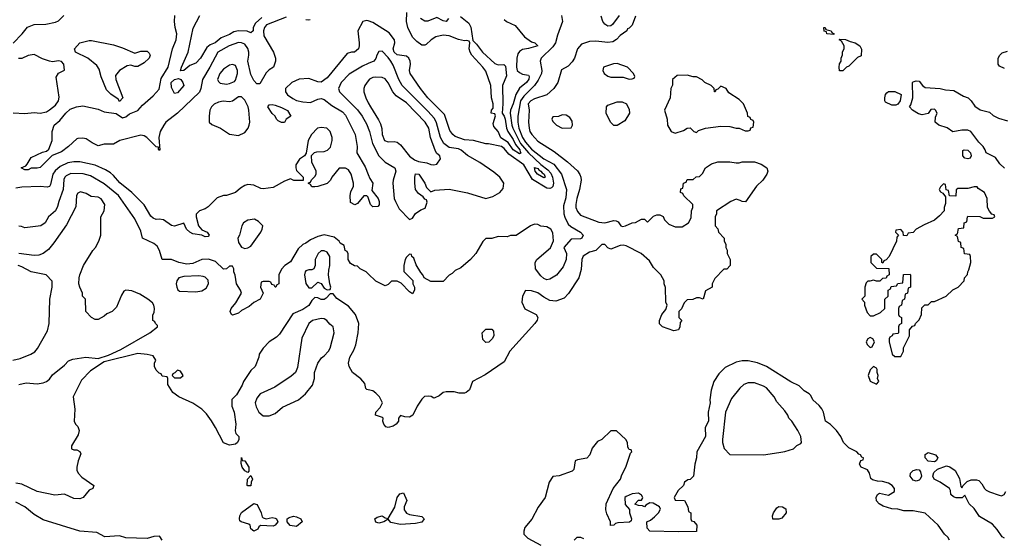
# Model space of a CAD drawing. Header units: inches. Extents: x 2348341 to 2479810, y 460419 to 613669.
# Tile 435 of 656: x 2407715 to 2414168, y 534163 to 537562. Entities that reach past the tile are written whole.
import ezdxf

# ---------------------------------------------------------------- set-up
doc = ezdxf.new("R2010")
doc.units = ezdxf.units.IN
doc.header["$MEASUREMENT"] = 0
doc.layers.add('C4503', color=7, linetype='Continuous')
doc.layers.add('C4513', color=7, linetype='Continuous')

msp = doc.modelspace()

# ---------------------------------------------------------------- linework, layer by layer
at = {"layer": 'C4503', "color": 2}
for points, elevation in [([(2407672, 537408), (2407731.1, 537468.9), (2407766.8, 537513.2), (2407810, 537530.3), (2407886.6, 537533.4), (2407950, 537544.9), (2407970, 537554.8), (2408005.2, 537590)], 66), ([(2409462.3, 537577.7), (2409332.7, 537527.3), (2409319.5, 537510), (2409312.4, 537490), (2409315.6, 537455.6), (2409378.8, 537350), (2409391.3, 537310), (2409391.3, 537290), (2409378, 537250), (2409350, 537234), (2409330, 537214), (2409290, 537142), (2409270, 537142), (2409250, 537164), (2409230, 537202), (2409209.7, 537289.7), (2409218, 537330), (2409217.6, 537350), (2409210, 537373.2), (2409190, 537400.9), (2409170, 537409.5), (2409150, 537411.8), (2409089, 537391), (2409014.8, 537350), (2408961.6, 537250), (2408912.7, 537170), (2408902, 537110), (2408893.3, 537086.7), (2408750, 536949.3), (2408674, 536890), (2408659.1, 536870), (2408636.3, 536830), (2408626.8, 536790), (2408634, 536706), (2408630, 536706), (2408626, 536714), (2408626, 536726), (2408610, 536728), (2408549.6, 536789.6), (2408530, 536800.9), (2408510, 536804.5), (2408372, 536770), (2408330, 536746.6), (2408270, 536745.2), (2408230, 536735.3), (2408190, 536754), (2408150, 536781.2), (2408130, 536785.2), (2408096.9, 536783.1), (2408090, 536782), (2408036, 536730), (2407990, 536696), (2407927.3, 536672.7), (2407850, 536593.2), (2407830, 536588.7), (2407791.1, 536588.9), (2407770, 536578), (2407750, 536578), (2407726, 536590), (2407755.3, 536604.7), (2407765.2, 536614.8), (2407790, 536658.8), (2407865.4, 536694.6), (2407890, 536701), (2407906, 536714), (2407929, 536770), (2407929, 536830), (2407941.2, 536870), (2407978, 536902), (2408018, 536950), (2408045.4, 536974.6), (2408088.1, 536991.9), (2408130, 536998.4), (2408230, 536976.4), (2408270, 536958), (2408347.9, 536947.9), (2408390, 536918), (2408410, 536924.7), (2408435.6, 536944.4), (2408490, 536966.8), (2408519.1, 537000.9), (2408590, 537063), (2408630, 537107.3), (2408643.1, 537176.9), (2408689.4, 537250), (2408716.2, 537370), (2408740.7, 537430), (2408745.1, 537470), (2408734.5, 537510), (2408729.5, 537550.5), (2408732.7, 537590)], 62), ([(2409303, 537577), (2409261.4, 537538.6), (2409246, 537510), (2409244.7, 537490), (2409230, 537475.3), (2409206.8, 537486.8), (2409150, 537489.6), (2409118, 537482), (2409090, 537464.5), (2409036.2, 537443.8), (2408995.5, 537410), (2408963.7, 537396.3), (2408941.1, 537378.9), (2408900.7, 537310), (2408870, 537277.2), (2408830, 537262), (2408790, 537228), (2408770, 537226), (2408775.3, 537250), (2408819, 537350), (2408852.9, 537507.1), (2408895.3, 537590)], 58), ([(2410000, 537553.9), (2409990, 537557.2), (2409964.7, 537550), (2409932, 537490), (2409941, 537410), (2409941, 537390), (2409934.8, 537370), (2409910, 537349.2), (2409890, 537349), (2409860.7, 537339.3), (2409730, 537181.2), (2409690, 537153.2), (2409670, 537154), (2409610, 537176), (2409546.9, 537173.1), (2409498.8, 537150), (2409458, 537110), (2409458, 537090), (2409471, 537070), (2409504.7, 537044.7), (2409530, 537033.4), (2409570, 537024), (2409620.2, 537019.8), (2409670, 537041), (2409690, 537044.7), (2409710, 537038), (2409759.9, 536999.9), (2409830, 536959.1), (2409850, 536937.3), (2409913, 536810), (2409926.8, 536730), (2409924.7, 536690), (2409978.5, 536598.5), (2410000, 536546.3)], 66), ([(2409618, 537562), (2409610, 537558), (2409590, 537562)], 62), ([(2407671.6, 536951.6), (2407748, 536948), (2407810, 536952.7), (2407850, 536950.4), (2407890, 536958), (2407910, 536970.5), (2407950, 537002), (2407969.5, 537030), (2407973.6, 537053.6), (2407954.6, 537185.4), (2407969.3, 537210.7), (2408008, 537232), (2408004, 537270), (2407990, 537288.7), (2407970, 537291.8), (2407930, 537285.2), (2407910, 537289.2), (2407864.7, 537304.7), (2407810, 537333.2), (2407770, 537327.3), (2407730, 537307.6), (2407707.6, 537307.6)], 66), ([(2410000, 537273.8), (2409962.9, 537257.1), (2409874.3, 537205.7), (2409823, 537150), (2409804, 537110), (2409810.8, 537090), (2409930, 536970.7), (2409960.5, 536930), (2409990, 536876), (2410000, 536850.8)], 70), ([(2410000, 537160.6), (2409978, 537130), (2409971.3, 537110), (2409971, 537090), (2409982.8, 537050), (2410000, 537016.3)], 74), ([(2410000, 536396), (2409999, 536399), (2409990, 536408), (2409970, 536408), (2409930, 536358), (2409911.6, 536348.4), (2409884, 536364), (2409881.2, 536410), (2409886.3, 536433.7), (2409904, 536470), (2409904, 536490), (2409888.7, 536550), (2409870, 536578), (2409850, 536588), (2409810, 536588), (2409762, 536530), (2409752, 536510), (2409730, 536488.7), (2409670, 536468), (2409650, 536466), (2409630, 536466), (2409622, 536482), (2409607.3, 536487.3), (2409607.3, 536492.7), (2409622, 536498), (2409627.3, 536512.7), (2409650, 536534), (2409658, 536550), (2409658, 536570), (2409628.9, 536628.9), (2409627.3, 536672.7), (2409648, 536692), (2409663.1, 536696.9), (2409710, 536698), (2409733.6, 536706.4), (2409752.9, 536727.1), (2409764, 536770), (2409764, 536790), (2409749, 536830), (2409728, 536850), (2409690, 536856), (2409668.1, 536851.9), (2409626.8, 536810), (2409606, 536770), (2409592.7, 536687.3), (2409582, 536670), (2409550, 536648), (2409526, 536610), (2409524.7, 536590), (2409530, 536574), (2409574, 536530), (2409572.7, 536507.3), (2409512.7, 536507.3), (2409490, 536518), (2409450, 536504), (2409376.8, 536463.2), (2409310, 536454), (2409295.3, 536455.3), (2409250, 536478), (2409210, 536482), (2409190, 536475.3), (2409162.8, 536457.2), (2409130, 536428.7), (2409070.9, 536409.1), (2409050, 536408.7), (2409010, 536395.3), (2408950, 536335.3), (2408930, 536322), (2408894, 536310), (2408872.7, 536287.3), (2408872, 536270), (2408887.3, 536210), (2408910, 536184.7), (2408944.7, 536170), (2408958, 536150), (2408950, 536142), (2408930, 536139), (2408910, 536149.3), (2408850, 536159.3), (2408830, 536169.3), (2408809.4, 536190), (2408790, 536228.7), (2408730, 536209.3), (2408710, 536213.2), (2408658, 536250), (2408630, 536255.1), (2408610, 536253.2), (2408590, 536261.2), (2408574.8, 536274.8), (2408530, 536349.2), (2408449.3, 536430), (2408372.5, 536492.5), (2408330, 536541.2), (2408310, 536557.2), (2408278, 536578), (2408210, 536607.8), (2408109.5, 536629.5), (2408070, 536629.6), (2408030, 536622.9), (2407981.2, 536598.8), (2407948.9, 536571.1), (2407932.7, 536550), (2407917.7, 536482.3), (2407910, 536469.3), (2407896.4, 536463.6), (2407849.5, 536469.5), (2407730, 536465.1), (2407690, 536457.6)], 66), ([(2410000, 535896.2), (2409986, 535910), (2409946, 535930), (2409930, 535946), (2409910, 535948), (2409883.1, 535963.1), (2409868, 535990), (2409867.3, 536027.3), (2409862, 536042), (2409848, 536050), (2409842, 536082), (2409816.4, 536096.4), (2409808.7, 536110), (2409775.9, 536135.9), (2409710, 536152), (2409670, 536140.9), (2409620.4, 536119.6), (2409590, 536097.2), (2409570, 536089.2), (2409539.8, 536060.2), (2409490, 535975.3), (2409454, 535950), (2409430, 535926), (2409414, 535890), (2409414, 535830), (2409398, 535822), (2409394, 535810), (2409390, 535808), (2409382, 535822), (2409367.3, 535827.3), (2409362, 535842), (2409350, 535846), (2409310, 535846), (2409298, 535842), (2409294, 535810), (2409312, 535770), (2409292, 535730), (2409250, 535709), (2409218.3, 535681.7), (2409170, 535657), (2409150, 535638), (2409110, 535624.5), (2409102.7, 535630), (2409094, 535650), (2409101.6, 535670), (2409132.7, 535707.3), (2409168.7, 535770), (2409162, 535790), (2409135.3, 535830), (2409128.4, 535888.4), (2409118, 535910), (2409118, 535930), (2409110, 535946), (2409090, 535946), (2409071.6, 535928.4), (2409050, 535928), (2408997.5, 535977.5), (2408952.5, 535992.5), (2408910, 535989.6), (2408850, 535964.7), (2408810, 535958.7), (2408758, 535970), (2408710, 535989.4), (2408650, 535989.3), (2408631.8, 536050), (2408617.1, 536077.1), (2408594.7, 536094.7), (2408521.2, 536130), (2408510, 536175.3), (2408470, 536257.2), (2408362, 536410), (2408270, 536485.6), (2408179.4, 536539.4), (2408132.3, 536552.3), (2408050, 536554.7), (2408020.5, 536539.5), (2408010.5, 536530), (2408004.4, 536515.6), (2408000.4, 536450), (2407970.8, 536370.8), (2407963.4, 536336.6), (2407950.7, 536310), (2407904.7, 536270), (2407882, 536230), (2407854, 536210), (2407750, 536198), (2407727.3, 536207.3), (2407710, 536208)], 70), ([(2407710, 535171), (2407758, 535182), (2407830, 535174.8), (2407870, 535182.8), (2407890, 535190.8), (2407910, 535206.8), (2407930, 535234.8), (2408010, 535298), (2408034.6, 535325.4), (2408063.1, 535336.9), (2408149.5, 535350.5), (2408230, 535340.7), (2408297.5, 535362.5), (2408378.9, 535401.1), (2408568.7, 535510), (2408618, 535550), (2408618, 535558), (2408606, 535570), (2408602, 535582), (2408588, 535590), (2408588.4, 535628.4), (2408596.4, 535643.6), (2408599, 535670), (2408595.3, 535690), (2408585.6, 535705.6), (2408555.3, 535730), (2408502.5, 535762.5), (2408450, 535786), (2408411, 535789), (2408398, 535782), (2408382.8, 535757.2), (2408350, 535678), (2408322, 535650), (2408286, 535634), (2408270, 535618), (2408230, 535598), (2408210, 535598), (2408186, 535610), (2408148.4, 535648.4), (2408146, 535730), (2408126, 535750), (2408126, 535770), (2408108.7, 535808.7), (2408104, 535830), (2408105.2, 535870), (2408109.2, 535890), (2408134, 535950), (2408194, 536050), (2408213.2, 536070), (2408234, 536110), (2408248, 536150), (2408248, 536270), (2408269, 536310), (2408274, 536350), (2408250, 536388), (2408230, 536399), (2408183.1, 536403.1), (2408150, 536422), (2408113.6, 536433.6), (2408095.3, 536424.7), (2408086.8, 536410), (2408083.5, 536336.5), (2408022, 536218), (2407939.9, 536100.1), (2407903.4, 536056.6), (2407870, 536029.2), (2407840.7, 536019.3), (2407810, 536017.2), (2407710, 536029.4)], 74), ([(2407670, 535330.7), (2407718.6, 535341.4), (2407788, 535370), (2407815.1, 535384.9), (2407832.1, 535407.9), (2407896.5, 535523.5), (2407909, 535570), (2407913.2, 535730), (2407929.1, 535809.1), (2407928.7, 535848.7), (2407888.9, 535888.9), (2407790, 535909.3), (2407730, 535942.9), (2407706, 535950)], 78), ([(2410000, 535135.7), (2409990, 535138), (2409984, 535144), (2409978, 535178), (2409950, 535208.7), (2409895.3, 535250), (2409874, 535290), (2409869.3, 535310), (2409879, 535350), (2409904.7, 535395.3), (2409918, 535430), (2409934, 535510), (2409937.2, 535570), (2409916, 535630), (2409870, 535685.2), (2409793.6, 535733.6), (2409770, 535766), (2409750, 535766), (2409723.6, 535736.4), (2409710, 535728.7), (2409690, 535729), (2409670, 535739), (2409650, 535742), (2409630, 535722), (2409610.3, 535689.7), (2409570, 535662.9), (2409506.4, 535633.6), (2409418.3, 535501.7), (2409398, 535482), (2409351.3, 535450), (2409311.3, 535410), (2409284.7, 535370), (2409282, 535350), (2409258, 535290), (2409230, 535262), (2409181, 535190), (2409173.2, 535166.8), (2409136.8, 535103.2), (2409106.4, 535073.6), (2409106, 535030), (2409121, 534990), (2409131, 534910), (2409127.3, 534867.3), (2409132, 534850), (2409152, 534830), (2409151.3, 534810), (2409142.8, 534790), (2409130, 534780.9), (2409090, 534773.2), (2409050, 534788.7), (2408999, 534890), (2408972.5, 534932.5), (2408938.6, 534978.6), (2408908.7, 535010), (2408850, 535049), (2408758, 535090), (2408718, 535118), (2408686, 535170), (2408686, 535210), (2408682, 535222), (2408650, 535226), (2408642, 535242), (2408630, 535246), (2408610, 535266), (2408598, 535290), (2408598, 535310), (2408608, 535330), (2408590, 535358), (2408550, 535368.7), (2408490, 535375.1), (2408270, 535319), (2408178.5, 535261.5), (2408121.4, 535198.6), (2408064.7, 535090), (2408076, 535010), (2408071.6, 534931.6), (2408082, 534910), (2408095.3, 534895.3), (2408104.7, 534870), (2408099.6, 534840.4), (2408054, 534770), (2408054, 534750), (2408070, 534742), (2408090, 534742), (2408110, 534732), (2408116, 534716), (2408098.8, 534670), (2408090.8, 534630), (2408090.8, 534610), (2408098.8, 534590), (2408123.4, 534563.4), (2408202, 534510), (2408194, 534490), (2408170, 534478), (2408130.5, 534429.5), (2408110, 534420.9), (2408070, 534423.7), (2408010, 534452.7), (2407946, 534446), (2407830.9, 534469.1), (2407730, 534517.2), (2407690, 534524)], 74), ([(2408648, 534150), (2408634.6, 534174.6), (2408630, 534178), (2408594, 534174), (2408550, 534162.7), (2408410, 534165.2), (2408370, 534179.3), (2408273.2, 534173.2), (2408220.2, 534200.2), (2408110, 534209.5), (2407870, 534284.5), (2407810, 534318), (2407750, 534369.6), (2407690, 534400.7)], 78)]:
    msp.add_lwpolyline(points, dxfattribs=dict(at, elevation=elevation))
for points, elevation in [([(2408470, 537342), (2408510, 537354.8), (2408550, 537354.8), (2408563.5, 537343.5), (2408570.7, 537330), (2408562.8, 537310), (2408530, 537279), (2408490, 537255.3), (2408470, 537255.3), (2408443.1, 537263.1), (2408419.8, 537260.2), (2408370, 537228.7), (2408342.8, 537197.2), (2408346, 537170), (2408390.8, 537050), (2408370, 537026), (2408360.4, 537040.4), (2408312.9, 537072.9), (2408283.2, 537103.2), (2408250, 537188), (2408237.2, 537237.2), (2408221.2, 537261.2), (2408162, 537310), (2408081.2, 537350), (2408074, 537370), (2408108.7, 537411.3), (2408170, 537426), (2408185.4, 537425.4), (2408330, 537398), (2408390, 537378)], 62), ([(2409110, 537269.2), (2409090, 537264), (2409050, 537237.2), (2409027.7, 537210), (2409010.8, 537170), (2409017.3, 537157.3), (2409030, 537146.8), (2409070, 537138.8), (2409090, 537142.8), (2409123.2, 537156.8), (2409130, 537164.7), (2409142, 537210), (2409143.7, 537230), (2409130, 537262)], 66), ([(2408730, 537078), (2408710, 537118), (2408707.3, 537150), (2408730, 537170.7), (2408756, 537176), (2408770.9, 537170.9), (2408784.7, 537150), (2408791, 537130), (2408750, 537082)], 58), ([(2409170, 537055.3), (2409150, 537055.3), (2409110, 537028.7), (2409090, 537024), (2409048.9, 537028.9), (2409018, 537022), (2408990, 537008.7), (2408971.3, 536990), (2408961, 536970), (2408956, 536930), (2408958, 536890), (2408974.4, 536874.4), (2409031.3, 536850), (2409090, 536810.8), (2409150, 536804), (2409190, 536822.8), (2409212.7, 536850), (2409219.3, 536870), (2409222.7, 536890), (2409216, 536970), (2409211.7, 536991.7), (2409190, 537035.3)], 66), ([(2409430, 536888), (2409410, 536898), (2409398, 536910), (2409388.9, 536928.9), (2409370, 536948), (2409341.2, 536990), (2409350, 537004.7), (2409370, 537006.8), (2409390, 537000.7), (2409430, 536986.8), (2409470, 536966), (2409491.3, 536930), (2409462, 536910), (2409450, 536888.7)], 62), ([(2409254.6, 536254.6), (2409210, 536248.7), (2409182, 536230), (2409171.3, 536210), (2409156, 536150), (2409146, 536130), (2409150, 536102), (2409170, 536071.3), (2409190, 536062.8), (2409210, 536066), (2409230, 536078), (2409295.3, 536170), (2409304, 536190), (2409308, 536210), (2409280.4, 536240.4)], 70), ([(2409710, 536048), (2409690, 536048), (2409672, 536030), (2409652, 535990), (2409651.6, 535951.6), (2409642, 535930), (2409630, 535922), (2409610, 535922), (2409590, 535915.3), (2409586, 535910), (2409582.8, 535890), (2409590, 535834), (2409610, 535804.7), (2409630, 535804.7), (2409670, 535842), (2409690, 535832), (2409710, 535802), (2409730, 535792), (2409750, 535794), (2409755.3, 535810), (2409748, 535830), (2409739, 535890), (2409740.2, 535919.8), (2409748, 535950), (2409748, 536010), (2409730, 536038)], 74), ([(2408890, 535884), (2408790, 535879.3), (2408758, 535870), (2408746, 535850), (2408741, 535830), (2408744.7, 535810), (2408751.6, 535791.6), (2408763.6, 535783.6), (2408870, 535778.8), (2408910, 535786), (2408938, 535802), (2408952.7, 535830), (2408950, 535854), (2408930, 535874), (2408918.6, 535878.6)], 74), ([(2409690, 535604), (2409634, 535590), (2409611.3, 535570), (2409565.4, 535474.6), (2409536.9, 535283.1), (2409522, 535250), (2409495.3, 535224.7), (2409387.5, 535152.5), (2409291.3, 535110), (2409270, 535082), (2409259.1, 535050), (2409264.1, 535024.1), (2409282.8, 534990), (2409310, 534964.9), (2409350, 534965.5), (2409390, 534982), (2409438, 535022), (2409542, 535070), (2409588.7, 535110), (2409633.6, 535166.4), (2409648, 535210), (2409648, 535250), (2409668.7, 535310), (2409693.6, 535346.4), (2409710, 535358), (2409739, 535390), (2409749, 535410), (2409777.2, 535510), (2409768.7, 535550), (2409746.8, 535566.8), (2409728.7, 535590), (2409710, 535601.2)], 78), ([(2408750, 535266), (2408732.7, 535247.3), (2408718, 535242), (2408714, 535230), (2408730, 535214), (2408770, 535214), (2408786, 535230), (2408770, 535258)], 74), ([(2409210, 534595.3), (2409190, 534605.2), (2409172.7, 534630), (2409167.7, 534652.3), (2409170, 534692), (2409172.7, 534672.7), (2409190, 534671.3), (2409216.3, 534630), (2409218, 534602)], 74), ([(2409210, 534506), (2409206, 534510), (2409209, 534550), (2409230, 534574), (2409242, 534550), (2409232, 534530), (2409230, 534508)], 74), ([(2409330, 534290.8), (2409370, 534299.1), (2409390, 534294.8), (2409398, 534290), (2409406, 534270), (2409390.5, 534249.5), (2409376.7, 534243.3), (2409292.7, 534247.3), (2409282, 534238), (2409276.9, 534223.1), (2409250, 534209), (2409230, 534226), (2409226, 534250), (2409216.4, 534256.4), (2409166, 534270), (2409158, 534278), (2409155.3, 534290), (2409159, 534310), (2409170, 534331.3), (2409250, 534391.3), (2409270, 534384.7), (2409275.9, 534375.9), (2409297.3, 534330), (2409304, 534304), (2409310, 534298)], 74), ([(2409530, 534241.2), (2409487.2, 534247.2), (2409468, 534270), (2409468, 534290), (2409480.9, 534299.1), (2409510, 534307.3), (2409530, 534304), (2409558, 534290), (2409566, 534270)], 74)]:
    msp.add_lwpolyline(points, close=True, dxfattribs=dict(at, elevation=elevation))
at = {"layer": 'C4513', "color": 2}
for points, elevation in [([(2411266, 537590), (2411273.4, 537550), (2411239.8, 537460.2), (2411226.4, 537410), (2411210, 537385.1), (2411133, 537310), (2411125.5, 537290), (2411137.7, 537230), (2411135.2, 537210), (2411113.8, 537166.2), (2411088.9, 537130), (2411019.6, 537060.4), (2410998.2, 537030), (2410980.2, 536930), (2410980.2, 536890), (2410986.4, 536850), (2411010, 536790.5), (2411030, 536758.7), (2411070, 536713.4), (2411150, 536650.4), (2411214.8, 536614.8), (2411265.5, 536550), (2411298, 536450), (2411294.9, 536394.9), (2411278.5, 536341.5), (2411281.8, 536290), (2411288, 536268), (2411310, 536222), (2411326.4, 536206.4), (2411390.2, 536170.2), (2411407.7, 536150), (2411398.8, 536130), (2411390, 536126), (2411330, 536124), (2411282, 536070), (2411298.8, 536030), (2411297.3, 535990), (2411276.7, 535943.3), (2411232.8, 535887.2), (2411190, 535861.2), (2411170, 535857.2), (2411150, 535865.2), (2411130, 535882.7), (2411096, 535930), (2411093.2, 535970), (2411104, 535990), (2411192.9, 536067.1), (2411213.6, 536113.6), (2411210, 536166), (2411195.3, 536190), (2411170, 536204), (2411130, 536209), (2411110, 536219), (2411090, 536222), (2411062, 536210), (2410970, 536148), (2410932.7, 536147.3), (2410910, 536138), (2410850, 536142), (2410810, 536128.7), (2410770, 536128), (2410750, 536108), (2410704.7, 536030), (2410670.7, 535989.3), (2410605.4, 535934.6), (2410570, 535918), (2410550, 535898), (2410530, 535888), (2410490, 535846), (2410410, 535846), (2410366, 535870), (2410358, 535890), (2410344, 535904), (2410314.6, 535954.6), (2410298, 535998), (2410286, 536010), (2410282, 536022), (2410270, 536026), (2410250, 536006), (2410242, 535990), (2410232, 535950), (2410232.7, 535912.7), (2410291.6, 535851.6), (2410292, 535830), (2410302, 535810), (2410302, 535790), (2410290, 535766), (2410270, 535778), (2410215.3, 535835.3), (2410190, 535848), (2410152.7, 535847.3), (2410130, 535826), (2410110, 535818), (2410048.4, 535848.4), (2410000, 535896.2)], 70), ([(2411750, 537586), (2411730, 537526), (2411710, 537506), (2411698, 537502), (2411694, 537490), (2411650, 537459), (2411627.5, 537432.5), (2411603.5, 537416.5), (2411570, 537412.7), (2411490, 537421.2), (2411450, 537419), (2411398, 537402), (2411371, 537370), (2411351.3, 537310), (2411335.3, 537284.7), (2411310, 537258), (2411266.4, 537233.6), (2411241, 537150), (2411216, 537110), (2411170, 537069.2), (2411090, 537044), (2411066, 537030), (2411048, 537010), (2411054, 536970), (2411050.5, 536890), (2411054.9, 536850), (2411059.3, 536830), (2411070.6, 536810), (2411110, 536765.5), (2411219, 536699), (2411304.7, 536630), (2411370, 536571), (2411386.4, 536546.4), (2411393.4, 536530), (2411394, 536510), (2411384.4, 536450), (2411366, 536390), (2411359.1, 536350), (2411360.7, 536330), (2411370, 536304.7), (2411390, 536281), (2411510, 536234), (2411549.3, 536230.7), (2411610, 536246), (2411624.7, 536244.7), (2411636.9, 536236.9), (2411654, 536210), (2411666.8, 536206.8), (2411686, 536210), (2411728.9, 536231.1), (2411750, 536232), (2411790, 536254), (2411810, 536254), (2411830, 536234), (2411870, 536274), (2411890, 536282), (2411910, 536282), (2411932, 536272), (2411942, 536250), (2411970, 536222), (2412010, 536204.7), (2412056.4, 536203.6), (2412098, 536230), (2412116.4, 536263.6), (2412118, 536310), (2412126, 536330), (2412126, 536350), (2412067.3, 536407.3), (2412062, 536422), (2412046, 536430), (2412047.3, 536452.7), (2412062, 536458), (2412066, 536490), (2412082, 536498), (2412090, 536514), (2412130, 536514), (2412148.4, 536531.6), (2412170, 536534), (2412190, 536554), (2412208.9, 536591.1), (2412250, 536618), (2412290, 536631.3), (2412370, 536631), (2412410, 536624.7), (2412430, 536624.7), (2412450, 536631), (2412530, 536631), (2412575.3, 536615.3), (2412612, 536590), (2412618, 536570), (2412611.3, 536550), (2412584.7, 536510), (2412544.7, 536470), (2412471, 536369), (2412450, 536369.4), (2412438, 536378), (2412410, 536386), (2412376, 536370), (2412282, 536310), (2412282, 536290), (2412274, 536270), (2412274, 536210), (2412291.6, 536191.6), (2412294, 536170), (2412332, 536130), (2412332, 536110), (2412342, 536090), (2412342, 536070), (2412351.1, 536051.1), (2412352, 536030), (2412371.1, 535991.1), (2412372, 535950), (2412350, 535926), (2412330, 535926), (2412270, 535866), (2412254, 535830), (2412254, 535810), (2412210, 535786), (2412194, 535730), (2412170, 535738), (2412150, 535738), (2412127.3, 535727.3), (2412090, 535726), (2412070, 535706), (2412052.7, 535667.3), (2412034, 535650), (2412034, 535610), (2412054, 535590), (2412043.6, 535576.4), (2412042, 535550), (2412032, 535530), (2412003.1, 535523.1), (2411928, 535550), (2411909.3, 535569.3), (2411909, 535590), (2411924, 535630), (2411950, 535662), (2411959, 535690), (2411948.9, 535711.1), (2411947.3, 535807.3), (2411938, 535830), (2411938, 535850), (2411918, 535890), (2411870, 535938), (2411842, 535982), (2411788.9, 536028.9), (2411690, 536079), (2411670, 536084), (2411650, 536081.2), (2411590, 536058), (2411570, 536066), (2411550, 536088), (2411530, 536088), (2411491, 536049), (2411450, 536039.3), (2411408.6, 536011.4), (2411399.1, 535990), (2411394.4, 535925.6), (2411379.1, 535870), (2411312.5, 535767.5), (2411283.4, 535736.6), (2411230, 535717.2), (2411190, 535721.2), (2411150, 535742.7), (2411110, 535772.3), (2411070, 535785.2), (2411030, 535788), (2411010.8, 535750), (2411006, 535710), (2411026.4, 535666.4), (2411101, 535630), (2411110.8, 535610), (2411106.4, 535593.6), (2411091, 535570), (2410926.8, 535390), (2410890, 535319), (2410764.9, 535235.1), (2410682, 535190), (2410664, 535136), (2410642, 535118), (2410630, 535114), (2410594.6, 535114.6), (2410563.1, 535123.1), (2410510, 535124), (2410490, 535119), (2410463.5, 535096.5), (2410436.9, 535083.1), (2410430, 535082), (2410412.7, 535092.7), (2410395.5, 535095.5), (2410367.7, 535092.3), (2410350, 535075.3), (2410321, 535030), (2410291.3, 534970), (2410270, 534957.2), (2410239, 534959), (2410210, 534968), (2410198, 534950), (2410198, 534930), (2410182, 534910), (2410162, 534898), (2410130, 534889.2), (2410114.6, 534894.6), (2410102, 534910), (2410095.3, 534930), (2410098, 534950), (2410094, 534954), (2410048, 534970), (2410048.7, 534990), (2410078.6, 535021.4), (2410094, 535050), (2410073.2, 535090), (2410050, 535115.3), (2410030, 535128.7), (2410000, 535135.7)], 74), ([(2410603.9, 537583.9), (2410658.4, 537538.4), (2410672.5, 537512.5), (2410685.4, 537425.4), (2410710, 537402), (2410748.5, 537348.5), (2410830, 537274), (2410850, 537267), (2410887.5, 537267.5), (2410898.4, 537258.4), (2410905.2, 537194.8), (2410880.3, 537130), (2410882.3, 537010), (2410877.1, 536950), (2410890, 536930.7), (2410896.5, 536910), (2410906, 536850), (2410913.6, 536830), (2410950, 536777.1), (2410963.7, 536743.7), (2410993.4, 536710), (2410996, 536696), (2411002, 536690), (2410995.8, 536684.2), (2410990, 536683.5), (2410950, 536709.8), (2410916.3, 536756.3), (2410868.4, 536788.4), (2410850, 536829.4), (2410821.6, 536861.6), (2410819.3, 536880.7), (2410832.7, 536932.7), (2410830, 536946), (2410806, 536950), (2410808, 536968), (2410818.6, 536981.4), (2410819.3, 536990), (2410818.4, 537010), (2410807.3, 537050), (2410803.6, 537130), (2410770, 537224.5), (2410751.5, 537251.5), (2410679.1, 537330), (2410668.1, 537348.1), (2410661, 537370), (2410665.2, 537410), (2410660.4, 537420.4), (2410646, 537426), (2410630, 537424.2), (2410590, 537431.1), (2410530, 537456.2), (2410490, 537460.9), (2410442, 537450), (2410412, 537430), (2410379.8, 537400.2), (2410370, 537395.3), (2410350, 537395.3), (2410318, 537418), (2410290, 537448), (2410259.3, 537510), (2410249.3, 537550), (2410251.8, 537610)], 62), ([(2410526, 537570), (2410511, 537550), (2410490, 537554), (2410450, 537576), (2410390, 537552.3), (2410370, 537552.7), (2410342.7, 537570)], 58), ([(2411643.8, 537590), (2411600.7, 537530), (2411590, 537522), (2411570, 537519.5), (2411550, 537532.3), (2411536.2, 537550), (2411525.6, 537585.6)], 70), ([(2410890, 537562.8), (2410906, 537550), (2410963.1, 537523.1), (2411024, 537450), (2411070, 537417.3), (2411092, 537410), (2411111, 537390), (2411050, 537372.3), (2411010, 537366), (2410990, 537354), (2410980.9, 537339.1), (2410974.4, 537310), (2410970.4, 537250), (2410975.5, 537230), (2410990, 537215.5), (2411010, 537206), (2411050, 537198), (2411054, 537190), (2411053, 537173), (2411037.3, 537150), (2410990, 537113.2), (2410967.3, 537072.7), (2410950.3, 537010), (2410931.8, 536968.2), (2410930.3, 536949.7), (2410940.7, 536870), (2410946.2, 536850), (2410996.6, 536750), (2411049.6, 536689.6), (2411130, 536613.4), (2411177.2, 536577.2), (2411195.5, 536555.5), (2411207.3, 536530), (2411214.3, 536490), (2411210.2, 536469.8), (2411199.6, 536460.4), (2411190, 536455.1), (2411170, 536458), (2411075.1, 536515.1), (2411019.5, 536610), (2410921.2, 536681.2), (2410890, 536717), (2410872.7, 536730), (2410788.4, 536748.4), (2410770, 536748.7), (2410690, 536769.6), (2410630, 536774), (2410570, 536797.2), (2410554, 536810), (2410534.8, 536834.8), (2410500.1, 536940.1), (2410389.5, 537050), (2410342, 537110), (2410275.1, 537210), (2410269.6, 537230), (2410275.6, 537270), (2410274, 537290), (2410266, 537310), (2410250, 537323.7), (2410190, 537331.5), (2410169, 537349), (2410162.6, 537370), (2410173, 537410), (2410171.6, 537430), (2410135.8, 537475.8), (2410030, 537544), (2410000, 537553.9)], 66), ([(2410000, 536850.8), (2410008.2, 536830), (2410028.4, 536750), (2410070, 536670.7), (2410110, 536627.3), (2410174.8, 536590), (2410180.7, 536570), (2410162, 536510), (2410160.7, 536490), (2410170.4, 536390.4), (2410177.1, 536370), (2410202.8, 536322.8), (2410270, 536252), (2410290, 536262), (2410310, 536291.3), (2410344.7, 536315.3), (2410372.9, 536327.1), (2410386, 536366), (2410382, 536382), (2410370, 536386), (2410360.4, 536400.4), (2410330, 536422), (2410310, 536448), (2410304, 536490), (2410304, 536530), (2410310, 536550.8), (2410331, 536550), (2410371, 536490), (2410382, 536462), (2410410, 536434), (2410435.3, 536444.7), (2410530, 536450.8), (2410650, 536426.8), (2410770, 536390.8), (2410816.6, 536403.4), (2410862, 536430), (2410884.7, 536455.3), (2410889, 536490), (2410861.2, 536530), (2410823.3, 536563.3), (2410730, 536627), (2410650, 536672.7), (2410607.7, 536707.7), (2410590, 536714.7), (2410530, 536724.7), (2410494, 536750), (2410474, 536790), (2410447, 536887), (2410433.3, 536913.3), (2410390, 536962.4), (2410222, 537130), (2410199.7, 537170), (2410163.9, 537263.9), (2410147.3, 537290), (2410130, 537315.1), (2410090, 537355.3), (2410070, 537354), (2410054.8, 537330), (2410050, 537308.7), (2410036, 537290), (2410000, 537273.8)], 70), ([(2414170, 537242), (2414136.4, 537256.4), (2414128.7, 537270), (2414128.7, 537310), (2414138, 537330), (2414154.6, 537345.4), (2414190, 537356)], 74), ([(2410000, 537016.3), (2410013.4, 536990), (2410066.4, 536906.4), (2410078.8, 536878.8), (2410088.1, 536848.1), (2410090.7, 536810), (2410106.8, 536770), (2410130, 536761), (2410170, 536764), (2410190, 536758.8), (2410210, 536742.8), (2410270, 536666.8), (2410303.4, 536643.4), (2410330, 536632.7), (2410384.2, 536624.2), (2410410, 536613.4), (2410430, 536610.7), (2410450, 536616), (2410474, 536650), (2410469, 536670), (2410450, 536685.2), (2410441.3, 536701.3), (2410406.6, 536790), (2410396.2, 536850), (2410372.3, 536890), (2410250, 537016), (2410183.3, 537063.3), (2410160.9, 537090), (2410130, 537148.7), (2410110, 537174), (2410090, 537184), (2410050, 537185.2), (2410030, 537184), (2410008.1, 537171.9), (2410000, 537160.6)], 74), ([(2414170, 536589), (2414138, 536618), (2414110, 536658), (2414049, 536689), (2414042, 536710), (2414028.7, 536730), (2414000.2, 536760.2), (2413948, 536830), (2413930, 536837.2), (2413890, 536837.2), (2413830, 536828), (2413792.9, 536852.9), (2413738, 536870), (2413715.3, 536890), (2413716.4, 536923.6), (2413728, 536950), (2413718, 536970), (2413710, 536975.3), (2413686.4, 536973.6), (2413670, 536948), (2413630, 536939), (2413605.6, 536945.6), (2413566, 536970), (2413546, 536990), (2413556.4, 537003.6), (2413568, 537050), (2413566, 537150), (2413570, 537154), (2413590, 537162), (2413610, 537158), (2413630.9, 537130.9), (2413650, 537118), (2413748.4, 537111.6), (2413782, 537102), (2413837.3, 537097.3), (2413899.8, 537059.8), (2413932, 537050), (2413951.1, 537031.1), (2413975.3, 536995.3), (2414010, 536971), (2414070, 536956), (2414094.4, 536934.4), (2414130, 536916), (2414190, 536898)], 74), ([(2410000, 536546.3), (2410010, 536522), (2410030.7, 536490.7), (2410022, 536442), (2410064.7, 536390), (2410070.8, 536370), (2410071, 536349), (2410062, 536338), (2410030, 536335.3), (2410022, 536342), (2410015.3, 536350), (2410000, 536396)], 66), ([(2413808, 534150), (2413798, 534170), (2413775.3, 534190), (2413735.3, 534250), (2413650, 534328.7), (2413570, 534342), (2413510, 534342), (2413470, 534354), (2413430, 534355.3), (2413374.6, 534374.6), (2413348, 534390), (2413330, 534408), (2413328.7, 534430), (2413338, 534450), (2413350, 534458), (2413410, 534446.8), (2413448.7, 534470), (2413448.7, 534490), (2413434, 534510), (2413410, 534525.2), (2413370, 534535.1), (2413337.2, 534537.2), (2413305.2, 534545.2), (2413294, 534554), (2413285.2, 534590), (2413272.1, 534612.1), (2413229.3, 534629.3), (2413218, 534650), (2413227.3, 534672.7), (2413242, 534678), (2413246, 534690), (2413235.3, 534695.3), (2413226, 534710), (2413213.6, 534713.6), (2413202, 534730), (2413150, 534755.3), (2413114, 534790), (2413097.2, 534830), (2413069, 534870), (2413029.3, 534909.3), (2412995.3, 534930), (2412983.7, 534990), (2412971.9, 535011.9), (2412954, 535034), (2412913.2, 535070), (2412899.5, 535099.5), (2412889.6, 535109.6), (2412855.3, 535130), (2412822.7, 535162.7), (2412770, 535189), (2412610, 535289.2), (2412550, 535313.2), (2412490, 535325.2), (2412450, 535325.2), (2412410, 535317.2), (2412338, 535282), (2412298, 535242), (2412264.7, 535190), (2412246.4, 535133.6), (2412238, 535070), (2412239.3, 535050), (2412228, 534990), (2412230.4, 534930), (2412207.7, 534890), (2412210.4, 534830), (2412154, 534730), (2412150.6, 534690), (2412139.1, 534650), (2412130.5, 534570), (2412110, 534549.2), (2412094.8, 534545.2), (2412072, 534530), (2412064.7, 534510), (2412030, 534475.3), (2412004.7, 534430), (2412012, 534412), (2412072, 534410), (2412094, 534370), (2412098, 534338), (2412114, 534330), (2412114, 534290), (2412118, 534278), (2412132.7, 534272.7), (2412154, 534250), (2412151.6, 534208.4), (2412030, 534206), (2411846, 534210), (2411828.4, 534228.4), (2411826, 534270), (2411850, 534282), (2411876.5, 534303.5), (2411902, 534330), (2411914.6, 534354.6), (2411908.7, 534370), (2411866, 534394), (2411844.7, 534395.3), (2411819.6, 534380.4), (2411810, 534368.7), (2411796.4, 534376.4), (2411770, 534378), (2411747.3, 534387.3), (2411770, 534414), (2411790, 534414), (2411796.4, 534423.6), (2411798, 534430), (2411790, 534446), (2411770, 534458), (2411730, 534455.3), (2411690, 534438), (2411682, 534430), (2411683.6, 534383.6), (2411712, 534352), (2411711.3, 534330), (2411724.7, 534290), (2411722, 534278), (2411711.1, 534268.9), (2411636, 534264), (2411621, 534259), (2411610, 534248.7), (2411587.3, 534247.3), (2411588, 534270), (2411563.2, 534323.2), (2411557.2, 534350), (2411559, 534390), (2411604, 534490), (2411653.2, 534550), (2411660.9, 534579.1), (2411688.4, 534628.4), (2411718, 534722), (2411726, 534730), (2411722, 534742), (2411710, 534746), (2411700.4, 534760.4), (2411698, 534790), (2411688, 534810), (2411627.3, 534867.3), (2411590, 534868), (2411531.3, 534810), (2411502.8, 534797.2), (2411466.8, 534753.2), (2411451, 534709), (2411431, 534689), (2411370, 534678), (2411356, 534670), (2411346.8, 534613.2), (2411336.3, 534603.7), (2411250, 534573.2), (2411210, 534568.7), (2411186, 534530), (2411158, 534430), (2411113, 534367), (2411072.5, 534287.5), (2411026.6, 534233.4), (2411019.1, 534210), (2411018.8, 534190), (2411044.5, 534164.5), (2411130, 534118)], 78), ([(2414170, 534164), (2414152.9, 534172.9), (2414121.5, 534221.5), (2414090, 534255.3), (2414005.2, 534305.2), (2413970, 534358), (2413938, 534390), (2413910, 534446), (2413891.3, 534428.7), (2413851.6, 534428.4), (2413834.6, 534434.6), (2413818, 534450), (2413816.4, 534476.4), (2413808, 534490), (2413748.7, 534530), (2413708.7, 534550), (2413699, 534570), (2413706.6, 534593.4), (2413730, 534616), (2413790, 534638), (2413810.9, 534630.9), (2413846.8, 534606.8), (2413874.4, 534554.4), (2413883.6, 534503.6), (2413890, 534494), (2413898, 534510), (2413924.1, 534535.9), (2413950, 534547.3), (2413986.8, 534546.8), (2414001, 534541), (2414021, 534521), (2414038, 534490), (2414050, 534478), (2414070, 534466.8), (2414135.3, 534444.7), (2414150, 534442), (2414166, 534450), (2414178, 534470)], 74), ([(2411348.7, 534150), (2411368, 534170), (2411390.9, 534170.9), (2411410, 534162)], 78)]:
    msp.add_lwpolyline(points, dxfattribs=dict(at, elevation=elevation))
for points, elevation in [([(2413050, 537466), (2413006, 537470), (2413002, 537482), (2412987.3, 537487.3), (2412986, 537510), (2412994, 537510), (2412998, 537498), (2413034, 537490), (2413038, 537478), (2413054, 537470)], 74), ([(2413110, 537226), (2413087.3, 537227.3), (2413086, 537250), (2413088.4, 537271.6), (2413098, 537290), (2413098, 537310), (2413107.3, 537332.7), (2413108.4, 537351.6), (2413118, 537370), (2413118, 537390), (2413102, 537422), (2413086, 537430), (2413090, 537434), (2413128, 537432), (2413158, 537418), (2413190.7, 537410.7), (2413222, 537390), (2413231.6, 537368.4), (2413230, 537326), (2413205.4, 537314.6), (2413150, 537258), (2413134, 537250)], 74), ([(2411630, 537274), (2411606.4, 537273.6), (2411542, 537250), (2411538, 537230), (2411546, 537210), (2411570, 537191.3), (2411590, 537186), (2411670, 537186), (2411710, 537172), (2411730, 537174), (2411742, 537178), (2411746, 537190), (2411738, 537210), (2411698, 537250)], 78), ([(2412090, 537198), (2412023.6, 537196.4), (2411994, 537170), (2411992.7, 537132.7), (2411982, 537110), (2411978, 537050), (2411942, 536970), (2411958, 536910), (2411961, 536870), (2411984.7, 536830), (2412010, 536818), (2412064.7, 536835.3), (2412090, 536852), (2412110, 536854), (2412134, 536830), (2412150, 536822), (2412164, 536836), (2412210, 536851.3), (2412310, 536864.7), (2412370, 536862), (2412410, 536852), (2412430, 536852), (2412470, 536834), (2412490, 536834), (2412502, 536838), (2412507.3, 536852.7), (2412522, 536858), (2412526, 536890), (2412522, 536902), (2412507.3, 536907.3), (2412502, 536922), (2412487.3, 536927.3), (2412486, 536950), (2412458, 537010), (2412430, 537038), (2412363.1, 537083.1), (2412346, 537110), (2412310, 537126), (2412290, 537106), (2412278, 537102), (2412274, 537090), (2412268.4, 537088.4), (2412266, 537110), (2412246, 537130), (2412206, 537150), (2412188.4, 537168.4), (2412150, 537188), (2412130, 537188)], 78), ([(2413458, 537002), (2413430, 537002.7), (2413390, 537022), (2413384, 537030), (2413384, 537050), (2413389.2, 537070.8), (2413398, 537082), (2413410, 537091.3), (2413450, 537091.3), (2413491.3, 537071.3), (2413486, 537030), (2413470, 537008)], 74), ([(2411610, 536868), (2411588, 536890), (2411558, 536950), (2411562, 536990), (2411570, 537002), (2411630, 537024.7), (2411663.6, 537023.6), (2411691.3, 537010), (2411710, 536974), (2411712, 536950), (2411682, 536898), (2411630, 536868)], 74), ([(2411270, 536938), (2411247.3, 536927.3), (2411210, 536926), (2411202, 536910), (2411210, 536894), (2411234, 536870), (2411270, 536852), (2411330, 536854), (2411338, 536870), (2411336.4, 536896.4), (2411320.4, 536920.4), (2411296.4, 536936.4)], 78), ([(2413930, 536649.3), (2413910, 536654), (2413897.2, 536670), (2413896.4, 536703.6), (2413906, 536710), (2413930, 536706), (2413946, 536690), (2413951.3, 536668.7), (2413944.7, 536655.3)], 74), ([(2411150, 536524.7), (2411108.4, 536550), (2411094.5, 536570), (2411090, 536594), (2411110, 536587.7), (2411117.1, 536577.1), (2411131.7, 536570), (2411138.5, 536558.5), (2411151.7, 536550), (2411158, 536530)], 62), ([(2413770, 536486), (2413750, 536466), (2413742, 536450), (2413750, 536434), (2413765.4, 536425.4), (2413782, 536402), (2413783.6, 536356.4), (2413774, 536330), (2413774, 536310), (2413743.6, 536276.4), (2413711.6, 536248.4), (2413642, 536218), (2413591.1, 536188.9), (2413570, 536168), (2413538, 536162), (2413530, 536146), (2413507.3, 536147.3), (2413506, 536170), (2413490, 536186), (2413458, 536182), (2413454, 536170), (2413474, 536150), (2413463.6, 536136.4), (2413462, 536110), (2413414, 536010), (2413392.7, 535987.3), (2413378, 535982), (2413372.7, 535967.3), (2413366, 535970), (2413366, 535990), (2413330, 536026), (2413310, 536026), (2413294, 536010), (2413294, 535970), (2413330, 535934), (2413412, 535932), (2413414, 535890), (2413398, 535882), (2413392.7, 535867.3), (2413370, 535866), (2413351.6, 535848.4), (2413330, 535848), (2413310, 535855.3), (2413287.3, 535847.3), (2413272.7, 535847.3), (2413263.6, 535836.4), (2413254, 535810), (2413254, 535750), (2413234, 535730), (2413251.6, 535711.6), (2413252, 535690), (2413270, 535642), (2413290, 535622), (2413310, 535622), (2413356.4, 535643.6), (2413386, 535670), (2413386, 535730), (2413406, 535750), (2413406, 535790), (2413422, 535798), (2413427.3, 535812.7), (2413462, 535818), (2413470, 535834), (2413502, 535838), (2413507.3, 535892.7), (2413550, 535894), (2413554, 535890), (2413554, 535810), (2413538, 535802), (2413534, 535770), (2413518, 535762), (2413514, 535730), (2413498, 535722), (2413494, 535690), (2413478, 535682), (2413474, 535670), (2413474, 535630), (2413478, 535618), (2413494, 535610), (2413494, 535570), (2413478, 535562), (2413474, 535550), (2413474, 535510), (2413470, 535506), (2413438, 535502), (2413434, 535490), (2413418, 535482), (2413414, 535470), (2413414, 535450), (2413434, 535370), (2413450, 535354), (2413490, 535354), (2413508, 535390), (2413508.4, 535411.6), (2413546, 535490), (2413546, 535530), (2413567.3, 535552.7), (2413582, 535558), (2413586, 535570), (2413610, 535594), (2413626, 535630), (2413627.3, 535672.7), (2413647.3, 535692.7), (2413670, 535694), (2413690, 535714), (2413710, 535714), (2413786, 535750), (2413830, 535792), (2413866, 535810), (2413906, 535850), (2413908, 535870), (2413927.3, 535892.7), (2413928, 535910), (2413936.4, 535923.6), (2413948, 535970), (2413946, 536010), (2413942, 536022), (2413907.3, 536027.3), (2413902, 536062), (2413886, 536070), (2413882, 536102), (2413867.3, 536107.3), (2413862, 536142), (2413846, 536150), (2413862, 536158), (2413867.3, 536192.7), (2413902, 536198), (2413906, 536230), (2413922, 536238), (2413926, 536270), (2413930, 536274), (2414008.4, 536271.6), (2414030, 536262), (2414090, 536262), (2414106, 536270), (2414102, 536282), (2414087.3, 536287.3), (2414070, 536306), (2414058, 536330), (2414055.3, 536390), (2414038, 536430), (2413996.4, 536456.4), (2413990, 536466), (2413970, 536466), (2413930, 536455.3), (2413863.6, 536456.4), (2413852.7, 536447.3), (2413850, 536406), (2413808, 536408), (2413802, 536442), (2413787.3, 536447.3), (2413782, 536482)], 78), ([(2410770, 535446), (2410750, 535466), (2410746, 535510), (2410770, 535534), (2410810, 535534), (2410819.6, 535519.6), (2410822, 535490), (2410812, 535470), (2410790, 535448)], 70), ([(2413290, 535478), (2413274, 535470), (2413262, 535450), (2413270, 535434), (2413290, 535414), (2413302, 535418), (2413318, 535450), (2413306, 535470)], 78), ([(2413310, 535288), (2413290, 535268), (2413276, 535230), (2413290, 535192), (2413330, 535174), (2413346, 535190), (2413338, 535210), (2413342, 535230), (2413335.3, 535250), (2413335.3, 535270), (2413330, 535278)], 78), ([(2412530, 535181.2), (2412490, 535181.2), (2412462, 535170), (2412433.7, 535146.3), (2412379.9, 535080.1), (2412340.7, 534990), (2412321, 534810), (2412321, 534790), (2412331.1, 534751.1), (2412370, 534712), (2412588.9, 534711.1), (2412690, 534724.7), (2412730, 534731.3), (2412786, 534750), (2412809.1, 534770.9), (2412834.6, 534785.4), (2412838, 534790), (2412835.3, 534830), (2412815.3, 534870), (2412775.3, 534930), (2412755.3, 534950), (2412748.7, 534970), (2412730, 534998), (2412676.5, 535056.5), (2412659, 535090), (2412610, 535149), (2412590, 535161.2)], 82), ([(2413710, 534664), (2413669, 534669), (2413648.7, 534690), (2413650, 534712), (2413670, 534724.7), (2413718, 534710), (2413732, 534690), (2413722, 534670)], 74), ([(2413590, 534538.4), (2413570, 534545.1), (2413550, 534569.3), (2413552.3, 534590), (2413570, 534607.7), (2413594.4, 534614.4), (2413610.9, 534610.9), (2413619.1, 534599.1), (2413624.9, 534570), (2413617.3, 534550), (2413610, 534543.7)], 74), ([(2410210, 534253.6), (2410147, 534267), (2410130, 534288), (2410102, 534270), (2410070, 534261.2), (2410049.4, 534269.4), (2410042, 534290), (2410058, 534302), (2410090, 534311), (2410110, 534298), (2410130, 534292), (2410173.8, 534366.2), (2410188.9, 534431.1), (2410206.3, 534453.7), (2410230, 534462), (2410252.4, 534410), (2410235.5, 534370), (2410235.5, 534350), (2410240.7, 534340.7), (2410250, 534327.7), (2410270, 534318), (2410350, 534306.8), (2410366.8, 534290), (2410350, 534269.5), (2410310, 534260.9)], 74), ([(2412650, 534288), (2412648.7, 534310), (2412655.3, 534330), (2412678, 534362), (2412690, 534371), (2412714, 534370), (2412735.3, 534355.3), (2412738, 534330), (2412710, 534295.3), (2412690, 534289)], 78)]:
    msp.add_lwpolyline(points, close=True, dxfattribs=dict(at, elevation=elevation))

doc.saveas('drawing.dxf')
